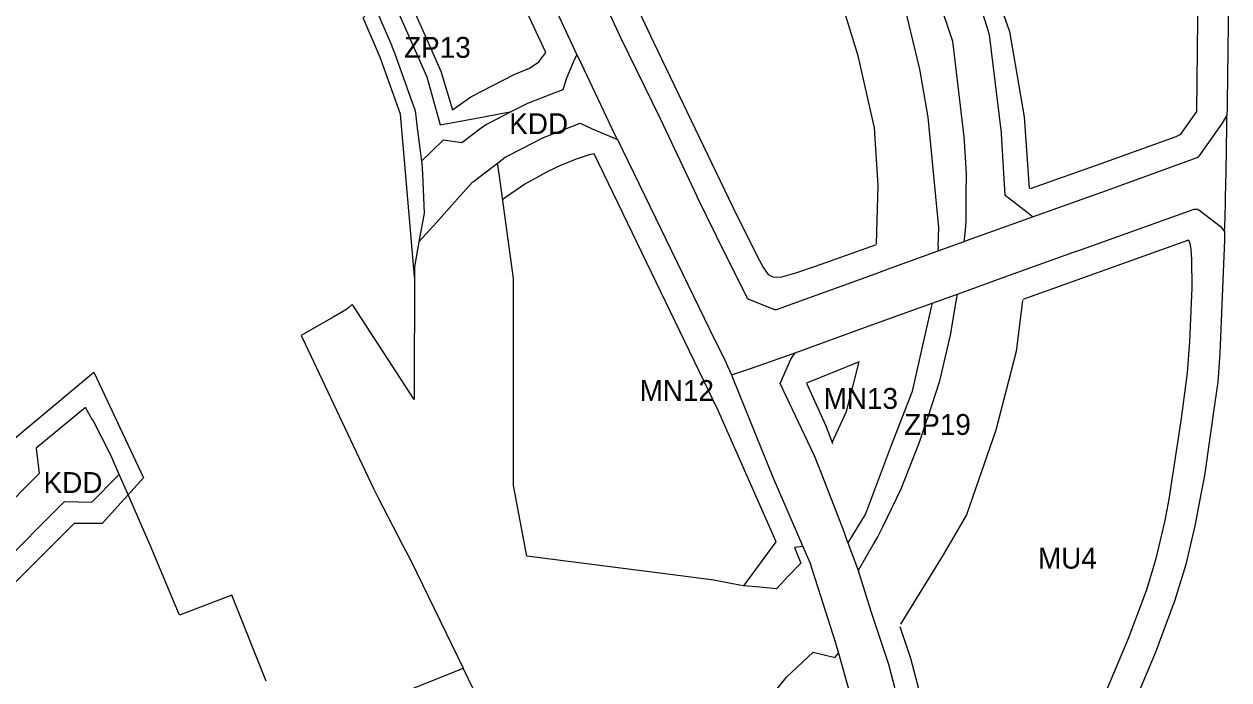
# Model space of a CAD drawing. Extents: x 7428080 to 7432143, y 5545880 to 5549217.
# Drawn here: x 7429886.6 to 7430207.2, y 5547654.9 to 5547829.4 of the extents above; entities that cross this region are included whole.
import ezdxf

# ---------------------------------------------------------------- set-up
doc = ezdxf.new("R2010")
doc.units = 0
for name, color, linetype in [('CZ_L_linie rozgraniczające tereny o różnym przeznaczeniu oraz różnych warunkach ich zabudowy i zagospodarowania', 7, 'Continuous'), ('CZ_L_maksymalne nieprzekraczalne linie zabudowy', 7, 'Continuous'), ('CZ_L_opisy_linie rozgraniczające tereny o różnym przeznaczeniu oraz różnych warunkach ich zabudowy i zagospodarowania', 7, 'Continuous')]:
    doc.layers.add(name, color=color, linetype=linetype)

msp = doc.modelspace()

# ---------------------------------------------------------------- linework, layer by layer
at = {"layer": 'CZ_L_linie rozgraniczające tereny o różnym przeznaczeniu oraz różnych warunkach ich zabudowy i zagospodarowania'}
for p, q in [((7430045.43, 5547825.76), (7430030.02, 5547858.79)), ((7430017.37, 5547856.33), (7430033.75, 5547821.24)), ((7429971.54, 5547853.7), (7429984.45, 5547823.58)), ((7429979.57, 5547847.56), (7429993.81, 5547815.38)), ((7430143.29, 5547827.5), (7430136.95, 5547846.57)), ((7430127.52, 5547843.26), (7430133.64, 5547824.82)), ((7430207.23, 5547844.23), (7430206.76, 5547808.41)), ((7430121.33, 5547832.07), (7430124.89, 5547817.41)), ((7430143.39, 5547826.93), (7430143.29, 5547827.5)), ((7430143.51, 5547826.52), (7430143.39, 5547826.93)), ((7430146.68, 5547800.44), (7430143.51, 5547826.52)), ((7429984.45, 5547823.58), (7429984.52, 5547823.42)), ((7429984.52, 5547823.42), (7429985.24, 5547821.72)), ((7430045.44, 5547825.74), (7430045.43, 5547825.76)), ((7430055.96, 5547804.15), (7430045.44, 5547825.74)), ((7430133.64, 5547824.82), (7430136.74, 5547799.38)), ((7429985.24, 5547821.72), (7429989.93, 5547808.56)), ((7430032.99, 5547819.91), (7430031, 5547814.97)), ((7430033.75, 5547821.24), (7430032.99, 5547819.91)), ((7430034.12, 5547820.45), (7430033.75, 5547821.24)), ((7430043.84, 5547800.03), (7430034.12, 5547820.45)), ((7430124.89, 5547817.41), (7430127.16, 5547804.59)), ((7429993.81, 5547815.38), (7429997.37, 5547802.59)), ((7430031, 5547814.97), (7430030, 5547811.9)), ((7430027.84, 5547811.07), (7430020.59, 5547808.23)), ((7430030, 5547811.9), (7430027.84, 5547811.07)), ((7429989.93, 5547808.56), (7429990.71, 5547806.38)), ((7430020.59, 5547808.23), (7430016.36, 5547806.08)), ((7430206.74, 5547807.07), (7430206.72, 5547805.14)), ((7430206.76, 5547808.41), (7430206.74, 5547807.07)), ((7429990.71, 5547806.38), (7429991.36, 5547801.02)), ((7429997.37, 5547802.59), (7430008.01, 5547804.54)), ((7430008.01, 5547804.54), (7430016.36, 5547806.08)), ((7430016.36, 5547806.08), (7430010.53, 5547803.12)), ((7430065.78, 5547783.47), (7430055.96, 5547804.15)), ((7430127.16, 5547804.59), (7430129.96, 5547775.23)), ((7430206.72, 5547805.14), (7430205.44, 5547803.05)), ((7430206.67, 5547801.74), (7430206.72, 5547805.14)), ((7429991.36, 5547801.02), (7429992.37, 5547792.88)), ((7430008.26, 5547801.65), (7430003.16, 5547797.78)), ((7430009.65, 5547802.64), (7430008.26, 5547801.65)), ((7430009.68, 5547802.67), (7430009.65, 5547802.64)), ((7430009.65, 5547802.64), (7430009.65, 5547802.64)), ((7430010.53, 5547803.12), (7430009.68, 5547802.67)), ((7430027.63, 5547800.27), (7430034.64, 5547802.98)), ((7430034.64, 5547802.98), (7430037.8, 5547801.52)), ((7430037.8, 5547801.52), (7430042.71, 5547799.49)), ((7430205.44, 5547803.05), (7430199.23, 5547794.21)), ((7430206.61, 5547797.26), (7430206.67, 5547801.26)), ((7430206.67, 5547801.26), (7430206.67, 5547801.74)), ((7429998.18, 5547798.5), (7429992.37, 5547792.88)), ((7430003.16, 5547797.77), (7429998.18, 5547798.5)), ((7430003.16, 5547797.78), (7430003.16, 5547797.77)), ((7430018.96, 5547796.18), (7430024.67, 5547799.09)), ((7430024.67, 5547799.09), (7430024.76, 5547799.13)), ((7430024.76, 5547799.13), (7430024.89, 5547799.18)), ((7430024.89, 5547799.18), (7430027.61, 5547800.26)), ((7430027.61, 5547800.26), (7430027.63, 5547800.27)), ((7430042.71, 5547799.49), (7430044.51, 5547798.64)), ((7430044.51, 5547798.64), (7430043.84, 5547800.03)), ((7430044.51, 5547798.64), (7430069.01, 5547748.21)), ((7430136.74, 5547799.38), (7430137.07, 5547793.99)), ((7430146.71, 5547800.16), (7430146.68, 5547800.44)), ((7430146.71, 5547800.14), (7430146.71, 5547800.16)), ((7430147.72, 5547783.75), (7430146.71, 5547800.14)), ((7430015.04, 5547794.19), (7430018.96, 5547796.18)), ((7430206.52, 5547790.05), (7430206.6, 5547796.02)), ((7430206.6, 5547796.02), (7430206.61, 5547797.26)), ((7429992.37, 5547792.88), (7429992.58, 5547791.1)), ((7429992.58, 5547791.1), (7429992.73, 5547787.51)), ((7430006.19, 5547787.52), (7430012.59, 5547792.38)), ((7430012.59, 5547792.38), (7430014.66, 5547793.95)), ((7430013.01, 5547789.56), (7430012.59, 5547792.38)), ((7430014.66, 5547793.95), (7430014.7, 5547793.98)), ((7430014.7, 5547793.98), (7430014.83, 5547794.07)), ((7430014.83, 5547794.07), (7430014.97, 5547794.15)), ((7430014.97, 5547794.15), (7430015.04, 5547794.19)), ((7430137.07, 5547793.99), (7430137.26, 5547791)), ((7430197.69, 5547793.42), (7430174.6, 5547785.04)), ((7430198.63, 5547793.76), (7430197.69, 5547793.42)), ((7430198.66, 5547793.77), (7430198.63, 5547793.76)), ((7430198.73, 5547793.8), (7430198.66, 5547793.77)), ((7430198.8, 5547793.84), (7430198.73, 5547793.8)), ((7430198.88, 5547793.88), (7430198.8, 5547793.84)), ((7430198.94, 5547793.92), (7430198.88, 5547793.88)), ((7430199.01, 5547793.97), (7430198.94, 5547793.92)), ((7430199.03, 5547794), (7430199.01, 5547793.97)), ((7430199.07, 5547794.03), (7430199.03, 5547794)), ((7430199.13, 5547794.09), (7430199.07, 5547794.03)), ((7430199.18, 5547794.15), (7430199.13, 5547794.09)), ((7430199.23, 5547794.21), (7430199.18, 5547794.15)), ((7430016.91, 5547761.69), (7430013.01, 5547789.56)), ((7430137.35, 5547789.46), (7430137.25, 5547784.18)), ((7430137.26, 5547791), (7430137.35, 5547789.46)), ((7430206.34, 5547783.33), (7430206.52, 5547790.05)), ((7429992.73, 5547787.51), (7429992.74, 5547787.33)), ((7429992.74, 5547787.33), (7429993.08, 5547779.09)), ((7430002.01, 5547782.9), (7430005.84, 5547787.19)), ((7430005.84, 5547787.19), (7430005.87, 5547787.22)), ((7430005.87, 5547787.22), (7430005.98, 5547787.34)), ((7430005.98, 5547787.34), (7430006.11, 5547787.45)), ((7430006.11, 5547787.45), (7430006.19, 5547787.52)), ((7430174.59, 5547785.04), (7430155.16, 5547778.08)), ((7430174.6, 5547785.04), (7430174.59, 5547785.04)), ((7429995.56, 5547775.68), (7430002.01, 5547782.9)), ((7430065.78, 5547783.46), (7430065.78, 5547783.47)), ((7430070.89, 5547772.95), (7430065.78, 5547783.46)), ((7430137.25, 5547784.18), (7430137.24, 5547777.1)), ((7430153.87, 5547778.95), (7430147.72, 5547783.75)), ((7430206.2, 5547778.05), (7430206.3, 5547781.88)), ((7430206.3, 5547781.88), (7430206.32, 5547782.44)), ((7430206.32, 5547782.44), (7430206.34, 5547783.33)), ((7429993.08, 5547779.09), (7429991.71, 5547771.46)), ((7430154.56, 5547778.49), (7430153.87, 5547778.95)), ((7430155.16, 5547778.08), (7430154.56, 5547778.49)), ((7430167.98, 5547769.42), (7430198.02, 5547780.11)), ((7430198.02, 5547780.11), (7430198.07, 5547780.13)), ((7430198.07, 5547780.13), (7430198.15, 5547780.15)), ((7430198.15, 5547780.15), (7430198.23, 5547780.16)), ((7430198.23, 5547780.16), (7430198.31, 5547780.18)), ((7430198.31, 5547780.18), (7430198.34, 5547780.18)), ((7430198.34, 5547780.18), (7430198.39, 5547780.18)), ((7430198.39, 5547780.18), (7430198.47, 5547780.18)), ((7430198.47, 5547780.18), (7430198.55, 5547780.18)), ((7430198.55, 5547780.18), (7430198.63, 5547780.17)), ((7430198.63, 5547780.17), (7430198.71, 5547780.15)), ((7430198.71, 5547780.15), (7430198.79, 5547780.13)), ((7430198.79, 5547780.13), (7430198.87, 5547780.11)), ((7430198.87, 5547780.11), (7430198.95, 5547780.08)), ((7430198.95, 5547780.08), (7430199.02, 5547780.04)), ((7430199.02, 5547780.04), (7430199.09, 5547780)), ((7430199.09, 5547780), (7430199.16, 5547779.95)), ((7430199.16, 5547779.95), (7430199.2, 5547779.93)), ((7430199.2, 5547779.93), (7430204.88, 5547775.61)), ((7429991.71, 5547771.46), (7429995.56, 5547775.68)), ((7430129.96, 5547775.23), (7430129.79, 5547770.31)), ((7430137.17, 5547775.65), (7430136.87, 5547772.87)), ((7430137.24, 5547777.1), (7430137.17, 5547775.65)), ((7430155.16, 5547778.08), (7430137.29, 5547771.68)), ((7430204.88, 5547775.61), (7430206.1, 5547774.17)), ((7430206.1, 5547774.17), (7430206.14, 5547775.91)), ((7430206.14, 5547775.91), (7430206.2, 5547778.05)), ((7430070.89, 5547772.94), (7430070.89, 5547772.95)), ((7430078.95, 5547756.7), (7430070.89, 5547772.94)), ((7430136.87, 5547772.86), (7430136.72, 5547771.49)), ((7430136.87, 5547772.87), (7430136.87, 5547772.87)), ((7430136.87, 5547772.87), (7430136.87, 5547772.86)), ((7430206.04, 5547771.87), (7430204.83, 5547741.82)), ((7430206.07, 5547773.14), (7430206.04, 5547771.87)), ((7430206.1, 5547774.17), (7430206.07, 5547773.14)), ((7429991.71, 5547771.46), (7429990.5, 5547764.8)), ((7430129.75, 5547768.96), (7430117.24, 5547764.44)), ((7430136.72, 5547771.49), (7430129.75, 5547768.96)), ((7430129.83, 5547770.32), (7430129.75, 5547768.96)), ((7430129.79, 5547770.31), (7430129.83, 5547770.32)), ((7430129.83, 5547770.32), (7430129.83, 5547770.32)), ((7430137.16, 5547771.65), (7430136.72, 5547771.49)), ((7430137.24, 5547771.67), (7430137.16, 5547771.65)), ((7430137.29, 5547771.68), (7430137.24, 5547771.67)), ((7430153.29, 5547764.17), (7430165.88, 5547768.68)), ((7430165.88, 5547768.68), (7430165.89, 5547768.68)), ((7430165.89, 5547768.68), (7430167.98, 5547769.42)), ((7429990.5, 5547764.8), (7429990.45, 5547729.55)), ((7430113.24, 5547762.98), (7430087.05, 5547753.45)), ((7430117.24, 5547764.44), (7430113.24, 5547762.98)), ((7430146.63, 5547761.78), (7430153.29, 5547764.17)), ((7430016.9, 5547706.66), (7430016.91, 5547761.69)), ((7430134.99, 5547757.57), (7430146.63, 5547761.78)), ((7430146.63, 5547761.78), (7430146.63, 5547761.78)), ((7430078.97, 5547756.66), (7430078.95, 5547756.7)), ((7430079.01, 5547756.59), (7430078.97, 5547756.66)), ((7430079.06, 5547756.52), (7430079.01, 5547756.59)), ((7430079.11, 5547756.46), (7430079.06, 5547756.52)), ((7430079.16, 5547756.4), (7430079.11, 5547756.46)), ((7430079.22, 5547756.34), (7430079.16, 5547756.4)), ((7430079.28, 5547756.29), (7430079.22, 5547756.34)), ((7430079.35, 5547756.24), (7430079.28, 5547756.29)), ((7430079.42, 5547756.19), (7430079.35, 5547756.24)), ((7430079.49, 5547756.15), (7430079.42, 5547756.19)), ((7430079.56, 5547756.12), (7430079.49, 5547756.15)), ((7430079.6, 5547756.1), (7430079.56, 5547756.12)), ((7430086.16, 5547753.46), (7430079.6, 5547756.1)), ((7430128.25, 5547755.13), (7430134.99, 5547757.57)), ((7430133.18, 5547746.64), (7430134.75, 5547756.15)), ((7430134.75, 5547756.15), (7430134.99, 5547757.57)), ((7429972.26, 5547753.32), (7429968.91, 5547751.38)), ((7429973.07, 5547754), (7429972.26, 5547753.32)), ((7429973.96, 5547754.75), (7429973.07, 5547754)), ((7429974.08, 5547754.57), (7429973.96, 5547754.75)), ((7429990.45, 5547729.55), (7429974.08, 5547754.57)), ((7430086.19, 5547753.45), (7430086.16, 5547753.46)), ((7430086.27, 5547753.42), (7430086.19, 5547753.45)), ((7430086.35, 5547753.4), (7430086.27, 5547753.42)), ((7430086.43, 5547753.39), (7430086.35, 5547753.4)), ((7430086.51, 5547753.38), (7430086.43, 5547753.39)), ((7430086.59, 5547753.37), (7430086.51, 5547753.38)), ((7430086.67, 5547753.37), (7430086.59, 5547753.37)), ((7430086.76, 5547753.38), (7430086.67, 5547753.37)), ((7430086.84, 5547753.39), (7430086.76, 5547753.38)), ((7430086.92, 5547753.41), (7430086.84, 5547753.39)), ((7430087, 5547753.43), (7430086.92, 5547753.41)), ((7430087.05, 5547753.45), (7430087, 5547753.43)), ((7430111.27, 5547748.98), (7430128.25, 5547755.13)), ((7430127.92, 5547753.68), (7430122.93, 5547731.69)), ((7430128.25, 5547755.13), (7430127.92, 5547753.68)), ((7429968.91, 5547751.38), (7429960.33, 5547746.55)), ((7429960.33, 5547746.55), (7429961.41, 5547744.29)), ((7430069.01, 5547748.21), (7430073.34, 5547739.41)), ((7430091.86, 5547741.96), (7430111.27, 5547748.98)), ((7430130.33, 5547734.43), (7430133.18, 5547746.64)), ((7429961.41, 5547744.29), (7429974.22, 5547717.24)), ((7430085.55, 5547739.68), (7430091.86, 5547741.96)), ((7430087.8, 5547733.75), (7430090.68, 5547740.2)), ((7430090.68, 5547740.2), (7430091.86, 5547741.96)), ((7430204.83, 5547741.82), (7430204.28, 5547734.11)), ((7430073.34, 5547739.41), (7430073.36, 5547739.38)), ((7430073.36, 5547739.38), (7430074.89, 5547736.05)), ((7430074.89, 5547736.05), (7430079.96, 5547737.77)), ((7430079.96, 5547737.77), (7430085.55, 5547739.68)), ((7430074.89, 5547736.05), (7430075.36, 5547734.89)), ((7430075.36, 5547734.89), (7430085.84, 5547708.89)), ((7430094.27, 5547720.15), (7430087.8, 5547733.75)), ((7430127.09, 5547724.61), (7430130.33, 5547734.43)), ((7430204.28, 5547734.11), (7430203.5, 5547728.68)), ((7430122.92, 5547731.66), (7430117.21, 5547716.8)), ((7430122.93, 5547731.69), (7430122.92, 5547731.66)), ((7429903.01, 5547727.36), (7429889.81, 5547716.57)), ((7429904.82, 5547724.02), (7429903.01, 5547727.36)), ((7430203.5, 5547728.68), (7430200.71, 5547709.32)), ((7429904.88, 5547724.08), (7429904.82, 5547724.02)), ((7429904.94, 5547724.14), (7429904.88, 5547724.08)), ((7429909.68, 5547714.73), (7429904.94, 5547724.14)), ((7430124.92, 5547718.13), (7430127.07, 5547724.55)), ((7430127.07, 5547724.55), (7430127.18, 5547724.62)), ((7430127.18, 5547724.62), (7430127.09, 5547724.61)), ((7430096.94, 5547714.53), (7430094.27, 5547720.15)), ((7430120, 5547705.75), (7430124.92, 5547718.13)), ((7429889.81, 5547716.57), (7429890.68, 5547709.85)), ((7429911.96, 5547709.54), (7429909.68, 5547714.73)), ((7429974.22, 5547717.24), (7429979.63, 5547705.8)), ((7430098.14, 5547711.61), (7430096.94, 5547714.53)), ((7430117.21, 5547716.8), (7430110.49, 5547699.06)), ((7430098.56, 5547710.53), (7430098.14, 5547711.61)), ((7429890.68, 5547709.85), (7429839.69, 5547658.72)), ((7429904.66, 5547702.16), (7429911.53, 5547709.12)), ((7429911.53, 5547709.12), (7429911.96, 5547709.54)), ((7429914.14, 5547704.58), (7429911.96, 5547709.54)), ((7430085.84, 5547708.89), (7430093.88, 5547690.36)), ((7430104.84, 5547694.26), (7430098.56, 5547710.53)), ((7430200.71, 5547709.32), (7430199.84, 5547704.8)), ((7429920.16, 5547690.79), (7429914.14, 5547704.58)), ((7429979.63, 5547705.8), (7429980.57, 5547703.88)), ((7430020.41, 5547687.86), (7430016.9, 5547706.66)), ((7430115.13, 5547695.6), (7430120, 5547705.75)), ((7430199.84, 5547704.8), (7430198.13, 5547695.91)), ((7429848.02, 5547652.92), (7429897.36, 5547702.38)), ((7429897.36, 5547702.38), (7429904.66, 5547702.16)), ((7429980.57, 5547703.88), (7429980.87, 5547703.31)), ((7429980.87, 5547703.31), (7429987.46, 5547690.71)), ((7430110.49, 5547699.06), (7430107.38, 5547693.86)), ((7430113.79, 5547692.98), (7430115.13, 5547695.6)), ((7430198.13, 5547695.91), (7430195.74, 5547685.63)), ((7430105.87, 5547691.41), (7430104.84, 5547694.26)), ((7430107.38, 5547693.86), (7430105.87, 5547691.41)), ((7430112.78, 5547691.22), (7430113.79, 5547692.98)), ((7429928, 5547672.1), (7429920.16, 5547690.79)), ((7429987.46, 5547690.71), (7429989.59, 5547686.64)), ((7430093.88, 5547690.36), (7430091.62, 5547690.16)), ((7430091.62, 5547690.16), (7430093.33, 5547685.98)), ((7430093.88, 5547690.36), (7430095.69, 5547686.19)), ((7430105.87, 5547691.41), (7430108.63, 5547683.8)), ((7430108.7, 5547684.15), (7430112.75, 5547691.18)), ((7430112.75, 5547691.18), (7430112.78, 5547691.22)), ((7429989.59, 5547686.64), (7430003.44, 5547658)), ((7430041.87, 5547685.11), (7430020.41, 5547687.86)), ((7430093.33, 5547685.98), (7430089.79, 5547682.33)), ((7430095.69, 5547686.19), (7430102.56, 5547664.82)), ((7430195.74, 5547685.63), (7430192.86, 5547676.11)), ((7430059.26, 5547682.88), (7430041.87, 5547685.11)), ((7430070.19, 5547681.48), (7430059.26, 5547682.88)), ((7430089.79, 5547682.33), (7430086.93, 5547679.19)), ((7430108.63, 5547683.8), (7430108.67, 5547683.97)), ((7430108.67, 5547683.97), (7430108.7, 5547684.15)), ((7430112.07, 5547673.1), (7430108.67, 5547683.97)), ((7430077.03, 5547680.08), (7430070.19, 5547681.48)), ((7430077.98, 5547679.98), (7430077.03, 5547680.08)), ((7430081.55, 5547679.63), (7430077.98, 5547679.98)), ((7430086.89, 5547679.14), (7430081.55, 5547679.63)), ((7430086.93, 5547679.19), (7430086.89, 5547679.14)), ((7429941.9, 5547677.46), (7429928, 5547672.1)), ((7429951.07, 5547654.57), (7429941.9, 5547677.46)), ((7430192.86, 5547676.11), (7430187.6, 5547662.03)), ((7430115.42, 5547663.03), (7430112.07, 5547673.1)), ((7430102.56, 5547664.82), (7430103.34, 5547662.02)), ((7430116.77, 5547658.97), (7430115.42, 5547663.03)), ((7430089.49, 5547655.67), (7430096.6, 5547662.31)), ((7430096.6, 5547662.31), (7430102.42, 5547660.87)), ((7430102.42, 5547660.87), (7430102.49, 5547660.96)), ((7430102.49, 5547660.96), (7430103.34, 5547662.02)), ((7430103.34, 5547662.02), (7430109.29, 5547640.69)), ((7430187.6, 5547662.03), (7430175.91, 5547634.4)), ((7430002.31, 5547657.48), (7429957.13, 5547639.45)), ((7430002.39, 5547657.51), (7430002.31, 5547657.48)), ((7430003.44, 5547658), (7430002.39, 5547657.51)), ((7430003.44, 5547658), (7430003.46, 5547657.95)), ((7430003.46, 5547657.95), (7430006.08, 5547652.64)), ((7430121.68, 5547640.08), (7430116.77, 5547658.97)), ((7430080.55, 5547644.47), (7430089.49, 5547655.67))]:
    msp.add_line(p, q, dxfattribs=at)
at = {"layer": 'CZ_L_maksymalne nieprzekraczalne linie zabudowy'}
for points in [[(7430154.46, 5547785.67), (7430173.26, 5547792.27), (7430193.23, 5547799.51), (7430194.45, 5547800.07), (7430198.73, 5547806.16), (7430199.09, 5547838.74), (7430198.96, 5547850.56), (7430197.64, 5547869.4), (7430193.56, 5547919.92), (7430185.06, 5548067.1)], [(7430038.72, 5548043.09), (7430077.31, 5547970.06), (7430086.5, 5547953.36), (7430128.11, 5547878.81), (7430130.86, 5547873.57), (7430137.78, 5547858.77), (7430148.85, 5547827.42), (7430152.72, 5547804.73), (7430154.06, 5547785.65)], [(7430048.28, 5547939.26), (7430006.56, 5547915.24), (7430007.43, 5547914.05), (7430032.87, 5547869.41), (7430036.42, 5547862.2), (7430054.13, 5547824.56), (7430075.19, 5547780.71), (7430081.91, 5547767.24), (7430083.41, 5547764.56), (7430084.64, 5547762.79), (7430086.05, 5547762.01), (7430088.28, 5547762.16), (7430091.98, 5547763.2), (7430097.25, 5547764.96), (7430113.46, 5547770.78)], [(7430113.47, 5547770.96), (7430113.92, 5547786.47), (7430112.97, 5547801.79), (7430108.6, 5547820.89), (7430103.33, 5547837.99), (7430099.01, 5547847.95), (7430085.78, 5547872.45), (7430069.26, 5547902.4), (7430048.34, 5547939.16)], [(7429980.24, 5547856.67), (7429980.15, 5547856.9), (7429983.26, 5547849.11), (7429997.54, 5547816.81), (7430000.65, 5547806.54), (7430005.49, 5547810.06), (7430017.01, 5547815.94), (7430021.16, 5547817.67), (7430023.62, 5547819.29), (7430025.47, 5547821.84), (7430010.85, 5547853.18), (7430008.65, 5547858.85), (7430007.4, 5547859.89), (7430006.5, 5547861.03), (7429988.64, 5547892.24), (7429967.56, 5547927.89), (7429949.13, 5547908.5)], [(7429990.5, 5547762.22), (7429986.79, 5547805.45), (7429981.51, 5547820.27), (7429976.89, 5547831.08), (7429977.35, 5547831.48), (7429972.08, 5547842.28), (7429967.92, 5547852), (7429957.38, 5547872.53), (7429959.82, 5547873.88), (7429944.75, 5547897.93), (7429942.41, 5547896.31), (7429940.29, 5547899)], [(7430078.14, 5547679.97), (7430086.72, 5547691.67), (7430071.29, 5547726.56), (7430038.31, 5547794.83), (7430036.96, 5547794.62), (7430033.8, 5547793.53), (7430029.52, 5547791.85), (7430025.96, 5547790.17), (7430019.87, 5547786.8), (7430013.81, 5547782.63)], [(7430119.71, 5547669.15), (7430122.51, 5547660.71), (7430131.89, 5547624.92), (7430132.14, 5547620.6), (7430132.97, 5547616.57), (7430135.86, 5547608.04), (7430142.03, 5547583.6), (7430142.27, 5547583.04), (7430143.24, 5547582.19), (7430161.35, 5547620.52), (7430180.46, 5547665.78), (7430185.28, 5547678.67), (7430187.86, 5547687.18), (7430190.24, 5547697.29), (7430191.35, 5547703.01), (7430194.6, 5547724.45), (7430196.19, 5547736.58), (7430196.87, 5547744.92), (7430197.42, 5547759.23), (7430197.41, 5547766.79), (7430197.23, 5547769.37), (7430196.92, 5547771.13), (7430196.44, 5547771.85), (7430152.39, 5547756.12)], [(7430152.35, 5547755.81), (7430150.62, 5547742.3), (7430145.19, 5547721.39), (7430137.4, 5547698.87), (7430131.17, 5547688.19), (7430119.82, 5547669.78)], [(7429834.21, 5547661.77), (7429884.22, 5547711.87), (7429883.54, 5547718.65), (7429905.23, 5547736.82), (7429918.38, 5547708.67), (7429907.44, 5547696.52), (7429900, 5547696.54), (7429850.84, 5547647.53)], [(7430108.85, 5547739.53), (7430094.86, 5547733.89), (7430099.98, 5547722.52), (7430101.73, 5547717.78)], [(7430101.7, 5547718.07), (7430105.44, 5547726.33), (7430108.85, 5547739.53)]]:
    msp.add_lwpolyline(points, dxfattribs=at)

# ---------------------------------------------------------------- texts
at = {"layer": 'CZ_L_opisy_linie rozgraniczające tereny o różnym przeznaczeniu oraz różnych warunkach ich zabudowy i zagospodarowania'}
for s, p in [('ZP13', (7429987.75, 5547820.41)), ('KDD', (7430015.73, 5547800.11)), ('MN12', (7430050.42, 5547729.12)), ('MN13', (7430099.38, 5547727.01)), ('ZP19', (7430120.83, 5547720.09)), ('KDD', (7429891.83, 5547704.64)), ('MU4', (7430156.41, 5547684.52))]:
    msp.add_text(s, height=5.549, dxfattribs=at).set_placement(p)

doc.saveas('drawing.dxf')
